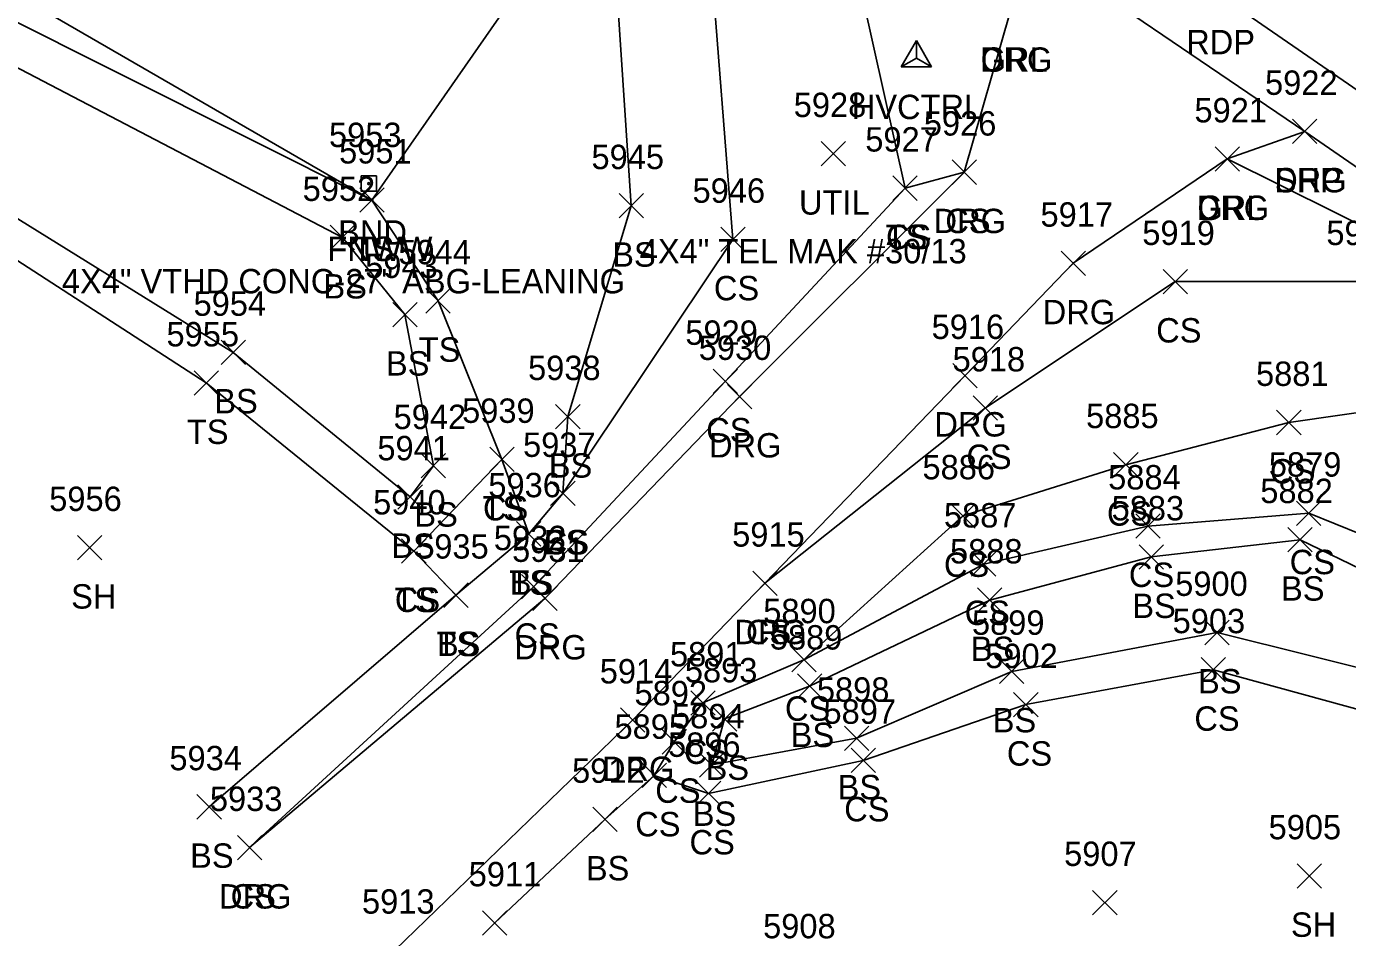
# Model space of a CAD drawing. Extents: x 1505656 to 1508446, y 700805 to 703031.
# Drawn here: x 1508028.7 to 1508137.1, y 700911.3 to 700986 of the extents above; entities that cross this region are included whole.
import ezdxf

# ---------------------------------------------------------------- set-up
doc = ezdxf.new("R2010")
doc.units = 0
for name, color, linetype in [('C_A', 7, 'Continuous'), ('CPSM', 7, 'Continuous'), ('L_A', 7, 'Continuous'), ('L_I', 7, 'Continuous'), ('L_TIC', 7, 'Continuous'), ('LELB', 7, 'Continuous'), ('Level 18', 7, 'Continuous'), ('LFNC', 7, 'Continuous'), ('M_A', 7, 'Continuous'), ('M_C', 7, 'Continuous'), ('M_I', 7, 'Continuous'), ('P_A', 7, 'Continuous'), ('P_I', 7, 'Continuous'), ('P_TIC', 7, 'Continuous'), ('PET', 7, 'Continuous'), ('PSP', 7, 'Continuous'), ('R_A', 7, 'Continuous'), ('R_I', 7, 'Continuous'), ('R_TIC', 7, 'Continuous'), ('RDG', 7, 'Continuous'), ('RGR', 7, 'Continuous'), ('U_A', 7, 'Continuous'), ('U_C', 7, 'Continuous'), ('U_I', 7, 'Continuous'), ('UDEFAULT', 7, 'Continuous')]:
    doc.layers.add(name, color=color, linetype=linetype)

msp = doc.modelspace()

# ---------------------------------------------------------------- linework, layer by layer
at = {"layer": 'CPSM'}
for p, q in [((1508100.47, 700982.72), (1508101.72, 700984.89)), ((1508102.97, 700982.72), (1508101.72, 700984.89)), ((1508101.73, 700983.44), (1508101.72, 700984.89)), ((1508100.47, 700982.72), (1508101.73, 700983.44)), ((1508100.47, 700982.72), (1508102.97, 700982.72)), ((1508101.73, 700983.44), (1508101.73, 700983.44)), ((1508101.73, 700983.44), (1508102.97, 700982.72))]:
    msp.add_line(p, q, dxfattribs=at)
at = {"layer": 'L_TIC'}
for points in [[(1508104.65, 700973.09), (1508106.65, 700975.09)], [(1508106.65, 700973.09), (1508104.65, 700975.09)], [(1508099.79, 700971.78), (1508101.79, 700973.78)], [(1508101.79, 700971.78), (1508099.79, 700973.78)], [(1508099.79, 700971.78), (1508101.79, 700973.78)], [(1508101.79, 700971.78), (1508099.79, 700973.78)], [(1508056.06, 700970.8), (1508058.06, 700972.8)], [(1508058.06, 700970.8), (1508056.06, 700972.8)], [(1508056.06, 700970.8), (1508058.06, 700972.8)], [(1508058.06, 700970.8), (1508056.06, 700972.8)], [(1508077.33, 700970.34), (1508079.33, 700972.34)], [(1508079.33, 700970.34), (1508077.33, 700972.34)], [(1508053.64, 700967.73), (1508055.64, 700969.73)], [(1508055.64, 700967.73), (1508053.64, 700969.73)], [(1508085.67, 700967.58), (1508087.67, 700969.58)], [(1508087.67, 700967.58), (1508085.67, 700969.58)], [(1508121.95, 700964.12), (1508123.95, 700966.12)], [(1508123.95, 700964.12), (1508121.95, 700966.12)], [(1508061.49, 700962.54), (1508063.49, 700964.54)], [(1508063.49, 700962.54), (1508061.49, 700964.54)], [(1508058.77, 700961.41), (1508060.77, 700963.41)], [(1508060.77, 700961.41), (1508058.77, 700963.41)], [(1508044.69, 700958.31), (1508046.69, 700960.31)], [(1508046.69, 700958.31), (1508044.69, 700960.31)], [(1508042.47, 700955.8), (1508044.47, 700957.8)], [(1508044.47, 700955.8), (1508042.47, 700957.8)], [(1508085.04, 700955.93), (1508087.04, 700957.93)], [(1508087.04, 700955.93), (1508085.04, 700957.93)], [(1508106.38, 700953.75), (1508108.38, 700955.75)], [(1508108.38, 700953.75), (1508106.38, 700955.75)], [(1508072.13, 700953.04), (1508074.13, 700955.04)], [(1508074.13, 700953.04), (1508072.13, 700955.04)], [(1508072.13, 700953.04), (1508074.13, 700955.04)], [(1508074.13, 700953.04), (1508072.13, 700955.04)], [(1508131.27, 700952.56), (1508133.27, 700954.56)], [(1508133.27, 700952.56), (1508131.27, 700954.56)], [(1508066.73, 700949.53), (1508068.73, 700951.53)], [(1508068.73, 700949.53), (1508066.73, 700951.53)], [(1508066.73, 700949.53), (1508068.73, 700951.53)], [(1508068.73, 700949.53), (1508066.73, 700951.53)], [(1508061.1, 700949.02), (1508063.1, 700951.02)], [(1508063.1, 700949.02), (1508061.1, 700951.02)], [(1508117.9, 700949.1), (1508119.9, 700951.1)], [(1508119.9, 700949.1), (1508117.9, 700951.1)], [(1508059.2, 700946.46), (1508061.2, 700948.46)], [(1508061.2, 700946.46), (1508059.2, 700948.46)], [(1508059.2, 700946.46), (1508061.2, 700948.46)], [(1508061.2, 700946.46), (1508059.2, 700948.46)], [(1508071.72, 700946.74), (1508073.72, 700948.74)], [(1508073.72, 700946.74), (1508071.72, 700948.74)], [(1508071.72, 700946.74), (1508073.72, 700948.74)], [(1508073.72, 700946.74), (1508071.72, 700948.74)], [(1508104.54, 700944.9), (1508106.54, 700946.9)], [(1508106.54, 700944.9), (1508104.54, 700946.9)], [(1508132.9, 700945.12), (1508134.9, 700947.12)], [(1508134.9, 700945.12), (1508132.9, 700947.12)], [(1508119.71, 700944.07), (1508121.71, 700946.07)], [(1508121.71, 700944.07), (1508119.71, 700946.07)], [(1508068.93, 700943.43), (1508070.93, 700945.43)], [(1508070.93, 700943.43), (1508068.93, 700945.43)], [(1508068.93, 700943.43), (1508070.93, 700945.43)], [(1508070.93, 700943.43), (1508068.93, 700945.43)], [(1508132.19, 700942.95), (1508134.19, 700944.95)], [(1508134.19, 700942.95), (1508132.19, 700944.95)], [(1508032.9, 700942.3), (1508034.9, 700944.3)], [(1508034.9, 700942.3), (1508032.9, 700944.3)], [(1508059.5, 700942.02), (1508061.5, 700944.02)], [(1508061.5, 700942.02), (1508059.5, 700944.02)], [(1508059.5, 700942.02), (1508061.5, 700944.02)], [(1508061.5, 700942.02), (1508059.5, 700944.02)], [(1508106.24, 700940.95), (1508108.24, 700942.95)], [(1508108.24, 700940.95), (1508106.24, 700942.95)], [(1508119.99, 700941.53), (1508121.99, 700943.53)], [(1508121.99, 700941.53), (1508119.99, 700943.53)], [(1508062.95, 700938.4), (1508064.95, 700940.4)], [(1508064.95, 700938.4), (1508062.95, 700940.4)], [(1508062.95, 700938.4), (1508064.95, 700940.4)], [(1508064.95, 700938.4), (1508062.95, 700940.4)], [(1508069.32, 700939.09), (1508071.32, 700941.09)], [(1508071.32, 700939.09), (1508069.32, 700941.09)], [(1508088.3, 700939.38), (1508090.3, 700941.38)], [(1508090.3, 700939.38), (1508088.3, 700941.38)], [(1508106.74, 700938), (1508108.74, 700940)], [(1508108.74, 700938), (1508106.74, 700940)], [(1508125.38, 700935.34), (1508127.38, 700937.34)], [(1508127.38, 700935.34), (1508125.38, 700937.34)], [(1508091.5, 700933.1), (1508093.5, 700935.1)], [(1508093.5, 700933.1), (1508091.5, 700935.1)], [(1508091.5, 700933.1), (1508093.5, 700935.1)], [(1508093.5, 700933.1), (1508091.5, 700935.1)], [(1508108.54, 700932.15), (1508110.54, 700934.15)], [(1508110.54, 700932.15), (1508108.54, 700934.15)], [(1508125.08, 700932.28), (1508127.08, 700934.28)], [(1508127.08, 700932.28), (1508125.08, 700934.28)], [(1508091.96, 700930.94), (1508093.96, 700932.94)], [(1508093.96, 700930.94), (1508091.96, 700932.94)], [(1508083.21, 700929.56), (1508085.21, 700931.56)], [(1508085.21, 700929.56), (1508083.21, 700931.56)], [(1508109.7, 700929.42), (1508111.7, 700931.42)], [(1508111.7, 700929.42), (1508109.7, 700931.42)], [(1508084.99, 700928.25), (1508086.99, 700930.25)], [(1508086.99, 700928.25), (1508084.99, 700930.25)], [(1508095.82, 700926.66), (1508097.82, 700928.66)], [(1508097.82, 700926.66), (1508095.82, 700928.66)], [(1508080.86, 700926.37), (1508082.86, 700928.37)], [(1508082.86, 700926.37), (1508080.86, 700928.37)], [(1508083.94, 700924.48), (1508085.94, 700926.48)], [(1508085.94, 700924.48), (1508083.94, 700926.48)], [(1508096.36, 700924.85), (1508098.36, 700926.85)], [(1508098.36, 700924.85), (1508096.36, 700926.85)], [(1508079.22, 700923.62), (1508081.22, 700925.62)], [(1508081.22, 700923.62), (1508079.22, 700925.62)], [(1508083.67, 700922.14), (1508085.67, 700924.14)], [(1508085.67, 700922.14), (1508083.67, 700924.14)], [(1508042.71, 700921.04), (1508044.71, 700923.04)], [(1508044.71, 700921.04), (1508042.71, 700923.04)], [(1508075.17, 700920.01), (1508077.17, 700922.01)], [(1508077.17, 700920.01), (1508075.17, 700922.01)], [(1508046.03, 700917.7), (1508048.03, 700919.7)], [(1508048.03, 700917.7), (1508046.03, 700919.7)], [(1508132.95, 700915.38), (1508134.95, 700917.38)], [(1508134.95, 700915.38), (1508132.95, 700917.38)], [(1508116.18, 700913.19), (1508118.18, 700915.19)], [(1508118.18, 700913.19), (1508116.18, 700915.19)], [(1508066.13, 700911.52), (1508068.13, 700913.52)], [(1508068.13, 700911.52), (1508066.13, 700913.52)]]:
    msp.add_lwpolyline(points, dxfattribs=at)
at = {"layer": 'LELB'}
for points in [[(1508100.79, 700972.78), (1508095.61, 700996.1), (1508082.61, 701007.85), (1508060.63, 701020.93), (1508032.42, 701039.25), (1508003.2, 701059.9), (1507970.47, 701079.34), (1507941.91, 701093.37), (1507927.94, 701102), (1507915.92, 701111.36), (1507875.58, 701137.03), (1507829.01, 701163.04), (1507794.6, 701182.77), (1507754.65, 701206.2), (1507704.84, 701226.7), (1507657.3, 701230.32)], [(1508060.2, 700947.46), (1508062.1, 700950.02), (1508059.77, 700962.41), (1508054.64, 700968.73), (1508014.09, 700989.93), (1507983.87, 701009.5), (1507971.71, 701021.07), (1507980.71, 701035.78), (1507992.62, 701044.8), (1507995.03, 701049.19), (1508002.45, 701052.98), (1508003.15, 701052.03), (1508003.35, 701053.68)], [(1508072.72, 700947.74), (1508086.67, 700968.58), (1508084.84, 700991.94), (1508077.01, 701000.14), (1508057.67, 701011.87), (1508025.34, 701039.09), (1508005.46, 701053.14), (1508003.35, 701053.68)], [(1508069.93, 700944.43), (1508067.73, 700950.53), (1508062.49, 700963.54), (1508057.06, 700971.8), (1508015.86, 700992.45), (1507984.08, 701014.49), (1507976.8, 701022.72), (1507984.03, 701035.18), (1507993.88, 701043.6)], [(1508060.2, 700947.46), (1508045.69, 700959.31), (1508010.33, 700981.22), (1507979.85, 701004.87), (1507965.48, 701013.71), (1507942.36, 701009.35), (1507925.14, 701001.68), (1507904.72, 700992.57), (1507901.55, 701002.63), (1507912.73, 701012.28), (1507934.04, 701025.03), (1507945.74, 701032.16)], [(1508063.95, 700939.4), (1508060.5, 700943.02), (1508043.47, 700956.8), (1508009.34, 700978.91), (1507977.63, 701001.61), (1507964.87, 701010.72), (1507943.4, 701006.72), (1507926.08, 700999.6), (1507905.36, 700989.36)], [(1508073.13, 700954.04), (1508078.33, 700971.34), (1508076.96, 700991.99), (1508072.36, 700993.8), (1508053.88, 701003.77)], [(1508105.65, 700974.09), (1508100.79, 700972.78), (1508086.04, 700956.93), (1508070.32, 700940.09), (1508047.03, 700918.7)], [(1508089.3, 700940.38), (1508107.38, 700954.75), (1508122.95, 700965.12), (1508138.7, 700965.11)], [(1508316.48, 700841.44), (1508278.07, 700865.05), (1508239.04, 700890.76), (1508194.36, 700919.85), (1508152.86, 700952), (1508140.82, 700954.79), (1508132.27, 700953.56), (1508118.9, 700950.1), (1508105.54, 700945.9), (1508092.5, 700934.1), (1508084.21, 700930.56), (1508081.86, 700927.37), (1508080.22, 700924.62), (1508084.67, 700923.14), (1508097.36, 700925.85), (1508110.7, 700930.42), (1508126.08, 700933.28), (1508140.56, 700929.31)], [(1508043.71, 700922.04), (1508063.95, 700939.4), (1508069.93, 700944.43), (1508072.72, 700947.74), (1508073.13, 700954.04)], [(1508067.73, 700950.53), (1508060.5, 700943.02)], [(1508150.5, 700935.57), (1508144.7, 700941.74), (1508133.9, 700946.12), (1508120.71, 700945.07), (1508107.24, 700941.95), (1508092.5, 700934.1)], [(1508311.09, 700833.05), (1508273.11, 700857.97), (1508234.46, 700881.57), (1508194.72, 700907.58), (1508150.5, 700935.57), (1508133.19, 700943.95), (1508120.99, 700942.53), (1508107.74, 700939), (1508092.96, 700931.94), (1508085.99, 700929.25), (1508084.94, 700925.48), (1508096.82, 700927.66), (1508109.54, 700933.15), (1508126.38, 700936.34), (1508141.97, 700932.45)], [(1508076.17, 700921.01), (1508080.22, 700924.62)], [(1508067.13, 700912.52), (1508076.17, 700921.01)]]:
    msp.add_lwpolyline(points, dxfattribs=at)
at = {"layer": 'Level 18'}
msp.add_lwpolyline([(1508056.18, 700973.78), (1508057.43, 700973.78), (1508057.43, 700972.53), (1508056.18, 700972.53)], close=True, dxfattribs=at)
msp.add_circle((1508056.8, 700973.15), 0.0833, dxfattribs=at)
at = {"layer": 'LFNC'}
msp.add_lwpolyline([(1508077.01, 701000.14), (1508072.36, 700993.8), (1508057.06, 700971.8), (1508017, 700994.94), (1507984.08, 701014.49), (1507971.71, 701021.07), (1507952.71, 701032.13), (1507949.05, 701034.73), (1507915.56, 701052.59), (1507888.02, 701068.04), (1507842.12, 701093.91), (1507801.91, 701116.82), (1507765.69, 701137.79), (1507721.58, 701162.07), (1507708.46, 701169.26)], dxfattribs=at)
at = {"layer": 'P_TIC'}
for points in [[(1508132.58, 700976.43), (1508134.58, 700978.43)], [(1508134.58, 700976.43), (1508132.58, 700978.43)]]:
    msp.add_lwpolyline(points, dxfattribs=at)
at = {"layer": 'PET'}
msp.add_lwpolyline([(1508325.47, 700853.93), (1508286.34, 700880.08), (1508228.39, 700919.42), (1508193.53, 700942.69), (1508162.03, 700964.2), (1508126.36, 700988.76), (1508069.26, 701027.69), (1508039.88, 701046.84), (1507982.91, 701086.28), (1507949.88, 701109.29), (1507927.44, 701124.58), (1507885.02, 701153.86), (1507843.8, 701182.01), (1507811.49, 701204.8), (1507770.51, 701232.43), (1507732.44, 701258.92), (1507681.2, 701293.35)], dxfattribs=at)
at = {"layer": 'PSP'}
msp.add_lwpolyline([(1508322.11, 700849.23), (1508283.29, 700875.62), (1508225.23, 700915.4), (1508190.18, 700938.93), (1508158.85, 700960.02), (1508133.58, 700977.43), (1508108.68, 700994.35), (1508066.55, 701022.65), (1508035.75, 701043.71), (1507979.02, 701080.76), (1507948.09, 701102.19), (1507924.34, 701119.43), (1507882.16, 701148.7), (1507840.1, 701177.09), (1507807.52, 701199.39), (1507768.58, 701225.94), (1507728.95, 701254.66), (1507678.68, 701288.49)], dxfattribs=at)
at = {"layer": 'R_TIC'}
for points in [[(1508132.58, 700976.43), (1508134.58, 700978.43)], [(1508134.58, 700976.43), (1508132.58, 700978.43)], [(1508126.22, 700974.17), (1508128.22, 700976.17)], [(1508128.22, 700974.17), (1508126.22, 700976.17)], [(1508126.22, 700974.17), (1508128.22, 700976.17)], [(1508128.22, 700974.17), (1508126.22, 700976.17)], [(1508104.65, 700973.09), (1508106.65, 700975.09)], [(1508106.65, 700973.09), (1508104.65, 700975.09)], [(1508113.59, 700965.62), (1508115.59, 700967.62)], [(1508115.59, 700965.62), (1508113.59, 700967.62)], [(1508104.72, 700956.41), (1508106.72, 700958.41)], [(1508106.72, 700956.41), (1508104.72, 700958.41)], [(1508086.22, 700954.69), (1508088.22, 700956.69)], [(1508088.22, 700954.69), (1508086.22, 700956.69)], [(1508088.3, 700939.38), (1508090.3, 700941.38)], [(1508090.3, 700939.38), (1508088.3, 700941.38)], [(1508070.25, 700938.13), (1508072.25, 700940.13)], [(1508072.25, 700938.13), (1508070.25, 700940.13)], [(1508077.44, 700928.16), (1508079.44, 700930.16)], [(1508079.44, 700928.16), (1508077.44, 700930.16)], [(1508046.03, 700917.7), (1508048.03, 700919.7)], [(1508048.03, 700917.7), (1508046.03, 700919.7)]]:
    msp.add_lwpolyline(points, dxfattribs=at)
at = {"layer": 'RDG'}
for points in [[(1508108.68, 700994.35), (1508109.45, 700987.32), (1508105.65, 700974.09), (1508087.22, 700955.69), (1508071.25, 700939.13), (1508047.03, 700918.7)], [(1508058.95, 700910.28), (1508078.44, 700929.16), (1508089.3, 700940.38), (1508105.72, 700957.41), (1508114.59, 700966.62), (1508127.22, 700975.17), (1508133.58, 700977.43)]]:
    msp.add_lwpolyline(points, dxfattribs=at)
at = {"layer": 'RGR'}
msp.add_lwpolyline([(1508321.64, 700848.45), (1508282.99, 700874.96), (1508224.72, 700914.71), (1508189.84, 700938.49), (1508158.41, 700959.67), (1508127.22, 700975.17)], dxfattribs=at)
at = {"layer": 'UDEFAULT'}
for points in [[(1508093.92, 700974.61), (1508095.92, 700976.61)], [(1508095.92, 700974.61), (1508093.92, 700976.61)]]:
    msp.add_lwpolyline(points, dxfattribs=at)

# ---------------------------------------------------------------- texts
at = {"layer": 'C_A'}
msp.add_text('HVCTRL', height=2, dxfattribs=at).set_placement((1508096.42, 700978.44))
at = {"layer": 'L_A'}
for s, p in [('CS', (1508104.09, 700969.09)), ('TS', (1508099.2, 700967.78)), ('CS', (1508099.23, 700967.78)), ('FNWW', (1508053.41, 700966.8)), ('TS', (1508055.47, 700966.8)), ('BS', (1508076.77, 700966.34)), ('BS', (1508053.08, 700963.73)), ('CS', (1508085.11, 700963.58)), ('CS', (1508121.39, 700960.12)), ('TS', (1508060.9, 700958.54)), ('BS', (1508058.21, 700957.41)), ('BS', (1508044.13, 700954.31)), ('TS', (1508041.88, 700951.8)), ('CS', (1508084.48, 700951.93)), ('CS', (1508105.82, 700949.75)), ('BS', (1508071.57, 700949.04)), ('BS', (1508071.57, 700949.04)), ('CS', (1508130.71, 700948.56)), ('BS', (1508060.54, 700945.02)), ('TS', (1508066.14, 700945.53)), ('CS', (1508066.17, 700945.53)), ('CS', (1508117.35, 700945.1)), ('CS', (1508071.16, 700942.74)), ('BS', (1508071.16, 700942.74)), ('BS', (1508058.65, 700942.46)), ('BS', (1508058.65, 700942.46)), ('CS', (1508103.98, 700940.9)), ('CS', (1508132.34, 700941.12)), ('CS', (1508119.15, 700940.07)), ('TS', (1508068.34, 700939.43)), ('BS', (1508068.37, 700939.43)), ('BS', (1508131.63, 700938.95)), ('SH', (1508032.39, 700938.3)), ('TS', (1508058.91, 700938.02)), ('CS', (1508058.94, 700938.02)), ('BS', (1508119.43, 700937.53)), ('CS', (1508105.68, 700936.95)), ('CS', (1508087.74, 700935.38)), ('TS', (1508062.36, 700934.4)), ('BS', (1508062.39, 700934.4)), ('CS', (1508068.76, 700935.09)), ('BS', (1508106.18, 700934)), ('BS', (1508124.82, 700931.34)), ('CS', (1508090.94, 700929.1)), ('CS', (1508090.94, 700929.1)), ('BS', (1508107.98, 700928.15)), ('CS', (1508124.52, 700928.28)), ('BS', (1508091.41, 700926.94)), ('CS', (1508082.65, 700925.56)), ('CS', (1508109.14, 700925.42)), ('BS', (1508084.43, 700924.25)), ('CS', (1508080.3, 700922.37)), ('BS', (1508095.26, 700922.66)), ('BS', (1508083.38, 700920.48)), ('CS', (1508095.8, 700920.85)), ('CS', (1508078.66, 700919.62)), ('CS', (1508083.11, 700918.14)), ('BS', (1508042.15, 700917.04)), ('BS', (1508074.61, 700916.01)), ('CS', (1508045.47, 700913.7)), ('SH', (1508132.44, 700911.38))]:
    msp.add_text(s, height=2, dxfattribs=at).set_placement(p)
at = {"layer": 'L_I'}
for s, p in [('5926', (1508102.33, 700977.09)), ('5927', (1508097.53, 700975.78)), ('5927', (1508097.53, 700975.78)), ('5951', (1508054.37, 700974.8)), ('5951', (1508054.37, 700974.8)), ('5945', (1508075.07, 700974.34)), ('5952', (1508051.38, 700971.73)), ('5946', (1508083.36, 700971.58)), ('5919', (1508120.25, 700968.12)), ('5920', (1508135.35, 700968.11)), ('5920', (1508135.35, 700968.11)), ('5944', (1508059.23, 700966.54)), ('5943', (1508056.51, 700965.41)), ('5954', (1508042.43, 700962.31)), ('5955', (1508040.21, 700959.8)), ('5929', (1508082.77, 700959.93)), ('5938', (1508069.87, 700957.04)), ('5938', (1508069.87, 700957.04)), ('5918', (1508104.69, 700957.75)), ('5881', (1508129.58, 700956.56)), ('5939', (1508064.46, 700953.53)), ('5939', (1508064.46, 700953.53)), ('5942', (1508058.84, 700953.02)), ('5885', (1508115.64, 700953.1)), ('5941', (1508057.51, 700950.46)), ('5941', (1508057.51, 700950.46)), ('5937', (1508069.46, 700950.74)), ('5937', (1508069.46, 700950.74)), ('5886', (1508102.22, 700948.9)), ('5879', (1508130.63, 700949.12)), ('5936', (1508066.61, 700947.43)), ('5936', (1508066.61, 700947.43)), ('5884', (1508117.45, 700948.07)), ('5956', (1508030.59, 700946.3)), ('5940', (1508057.16, 700946.02)), ('5940', (1508057.16, 700946.02)), ('5882', (1508129.93, 700946.95)), ('5887', (1508103.98, 700944.95)), ('5883', (1508117.73, 700945.53)), ('5932', (1508067.06, 700943.09)), ('5915', (1508086.61, 700943.38)), ('5935', (1508060.69, 700942.4)), ('5935', (1508060.69, 700942.4)), ('5888', (1508104.48, 700942)), ('5900', (1508122.95, 700939.34)), ('5890', (1508089.16, 700937.1)), ('5890', (1508089.16, 700937.1)), ('5903', (1508122.74, 700936.28)), ('5899', (1508106.28, 700936.15)), ('5889', (1508089.7, 700934.94)), ('5891', (1508081.51, 700933.56)), ('5902', (1508107.37, 700933.42)), ('5893', (1508082.73, 700932.25)), ('5892', (1508078.6, 700930.37)), ('5898', (1508093.56, 700930.66)), ('5897', (1508094.1, 700928.85)), ('5895', (1508076.96, 700927.62)), ('5894', (1508081.68, 700928.48)), ('5896', (1508081.35, 700926.14)), ('5934', (1508040.45, 700925.04)), ('5912', (1508073.48, 700924.01)), ('5933', (1508043.77, 700921.7)), ('5905', (1508130.61, 700919.38)), ('5907', (1508113.84, 700917.19)), ('5911', (1508065, 700915.52)), ('5908', (1508089.15, 700911.26))]:
    msp.add_text(s, height=2, dxfattribs=at).set_placement(p)
at = {"layer": 'M_A'}
msp.add_text('BND', height=2, dxfattribs=at).set_placement((1508054.29, 700968.15))
at = {"layer": 'M_C'}
msp.add_text('4X4" VTHD CONC-27" ABG-LEANING', height=2, dxfattribs=at).set_placement((1508031.63, 700964.15))
at = {"layer": 'M_I'}
msp.add_text('5953', height=2, dxfattribs=at).set_placement((1508053.54, 700976.15))
at = {"layer": 'P_A'}
for s, p in [('RDP', (1508123.85, 700983.76)), ('SHP', (1508131.12, 700972.43))]:
    msp.add_text(s, height=2, dxfattribs=at).set_placement(p)
at = {"layer": 'P_I'}
msp.add_text('5922', height=2, dxfattribs=at).set_placement((1508130.32, 700980.43))
at = {"layer": 'R_A'}
for s, p in [('GRL', (1508106.99, 700982.32)), ('DRG', (1508106.93, 700982.32)), ('DRG', (1508131.07, 700972.43)), ('GRL', (1508124.77, 700970.17)), ('DRG', (1508124.71, 700970.17)), ('DRG', (1508103.13, 700969.09)), ('DRG', (1508112.08, 700961.62)), ('DRG', (1508103.2, 700952.41)), ('DRG', (1508084.71, 700950.69)), ('DRG', (1508086.79, 700935.38)), ('DRG', (1508068.74, 700934.13)), ('DRG', (1508075.93, 700924.16)), ('DRG', (1508044.52, 700913.7))]:
    msp.add_text(s, height=2, dxfattribs=at).set_placement(p)
at = {"layer": 'R_I'}
for s, p in [('5922', (1508130.32, 700980.43)), ('5921', (1508124.53, 700978.17)), ('5921', (1508124.53, 700978.17)), ('5926', (1508102.33, 700977.09)), ('5917', (1508111.9, 700969.62)), ('5916', (1508102.97, 700960.41)), ('5930', (1508083.87, 700958.69)), ('5915', (1508086.61, 700943.38)), ('5931', (1508068.56, 700942.13)), ('5914', (1508075.75, 700932.16)), ('5933', (1508043.77, 700921.7)), ('5913', (1508056.25, 700913.28))]:
    msp.add_text(s, height=2, dxfattribs=at).set_placement(p)
at = {"layer": 'U_A'}
msp.add_text('UTIL', height=2, dxfattribs=at).set_placement((1508092.09, 700970.61))
at = {"layer": 'U_C'}
msp.add_text('4X4" TEL MAK #30/13', height=2, dxfattribs=at).set_placement((1508079.03, 700966.61))
at = {"layer": 'U_I'}
msp.add_text('5928', height=2, dxfattribs=at).set_placement((1508091.66, 700978.61))

doc.saveas('drawing.dxf')
